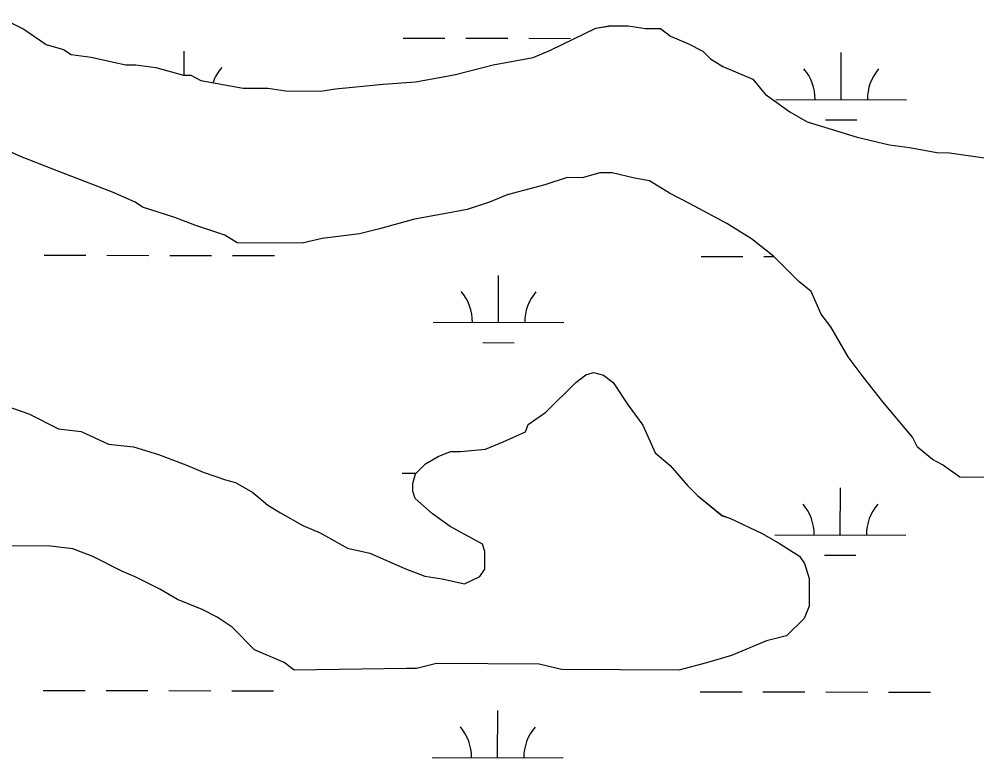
# Model space of a CAD drawing. Extents: x 3187622 to 3225504, y 800805 to 826213.
# Drawn here: x 3218014 to 3218745, y 821169 to 821734 of the extents above; entities that cross this region are included whole.
import ezdxf

# ---------------------------------------------------------------- set-up
doc = ezdxf.new("R2010")
doc.units = 0
doc.layers.add('V-SITE-VEGE', color=7, linetype='Continuous')
doc.layers.add('V-WETL-SWMP', color=7, linetype='Continuous')

msp = doc.modelspace()

# ---------------------------------------------------------------- linework, layer by layer
at = {"layer": 'V-SITE-VEGE'}
for p, q in [((3218002.17, 821733.87), (3218017.38, 821726.14)), ((3218017.38, 821726.14), (3218034.47, 821714.58)), ((3218419.82, 821710.11), (3218454.27, 821727.05)), ((3218454.27, 821727.05), (3218465.74, 821728.89)), ((3218465.74, 821728.89), (3218479.09, 821728.8)), ((3218479.09, 821728.8), (3218492.43, 821726.8)), ((3218492.43, 821726.8), (3218503.88, 821726.72)), ((3218503.88, 821726.72), (3218511.47, 821720.95)), ((3218511.47, 821720.95), (3218524.79, 821715.14)), ((3218034.47, 821714.58), (3218047.8, 821710.68)), ((3218524.79, 821715.14), (3218536.2, 821709.34)), ((3218047.8, 821710.68), (3218053.5, 821706.82)), ((3218053.5, 821706.82), (3218068.75, 821704.81)), ((3218068.75, 821704.81), (3218085.89, 821700.88)), ((3218375.87, 821698.96), (3218406.43, 821704.48)), ((3218406.43, 821704.48), (3218419.82, 821710.11)), ((3218536.2, 821709.34), (3218541.88, 821703.58)), ((3218541.88, 821703.58), (3218551.38, 821697.79)), ((3218085.89, 821700.88), (3218095.42, 821698.91)), ((3218095.42, 821698.91), (3218103.05, 821698.86)), ((3218103.05, 821698.86), (3218118.3, 821696.85)), ((3218118.3, 821696.85), (3218139.25, 821690.99)), ((3218347.2, 821691.52), (3218375.87, 821698.96)), ((3218551.38, 821697.79), (3218574.21, 821688.1)), ((3218139.25, 821690.99), (3218144.97, 821690.95)), ((3218144.97, 821690.95), (3218152.57, 821687.09)), ((3218316.64, 821685.99), (3218337.65, 821689.67)), ((3218337.65, 821689.67), (3218347.2, 821691.52)), ((3218152.57, 821687.09), (3218184.97, 821681.15)), ((3218255.55, 821680.68), (3218291.83, 821684.25)), ((3218291.83, 821684.25), (3218316.64, 821685.99)), ((3218574.21, 821688.1), (3218583.67, 821676.59)), ((3218184.97, 821681.15), (3218204.04, 821681.02)), ((3218204.04, 821681.02), (3218217.39, 821679.02)), ((3218217.39, 821679.02), (3218244.1, 821678.84)), ((3218244.1, 821678.84), (3218255.55, 821680.68)), ((3218583.67, 821676.59), (3218602.66, 821663.11)), ((3218602.66, 821663.11), (3218615.96, 821655.39)), ((3218615.96, 821655.39), (3218654.04, 821643.69)), ((3218654.04, 821643.69), (3218678.81, 821637.8)), ((3218678.81, 821637.8), (3218694.06, 821635.79)), ((3218014.82, 821628.86), (3217997.7, 821636.6)), ((3218694.06, 821635.79), (3218715.02, 821631.84)), ((3218715.02, 821631.84), (3218724.55, 821631.77)), ((3218724.55, 821631.77), (3218751.24, 821627.78)), ((3218039.56, 821619.15), (3218014.82, 821628.86)), ((3218085.23, 821601.68), (3218039.56, 821619.15)), ((3218457.35, 821616.38), (3218443.98, 821612.65)), ((3218466.9, 821616.32), (3218457.35, 821616.38)), ((3218484.04, 821612.39), (3218466.9, 821616.32)), ((3218432.53, 821612.72), (3218415.32, 821607.12)), ((3218443.98, 821612.65), (3218432.53, 821612.72)), ((3218495.47, 821610.4), (3218484.04, 821612.39)), ((3218510.67, 821600.76), (3218495.47, 821610.4)), ((3218102.35, 821593.94), (3218085.23, 821601.68)), ((3218407.68, 821605.26), (3218386.66, 821599.68)), ((3218415.32, 821607.12), (3218407.68, 821605.26)), ((3218108.05, 821590.08), (3218102.35, 821593.94)), ((3218373.26, 821594.04), (3218356.06, 821588.43)), ((3218386.66, 821599.68), (3218373.26, 821594.04)), ((3218525.88, 821593.03), (3218510.67, 821600.76)), ((3218132.8, 821582.29), (3218108.05, 821590.08)), ((3218356.06, 821588.43), (3218336.95, 821584.75)), ((3218554.4, 821577.58), (3218525.88, 821593.03)), ((3218148.02, 821576.46), (3218132.8, 821582.29)), ((3218315.94, 821581.07), (3218289.18, 821573.62)), ((3218336.95, 821584.75), (3218315.94, 821581.07)), ((3218170.87, 821568.68), (3218148.02, 821576.46)), ((3218289.18, 821573.62), (3218273.9, 821569.9)), ((3218573.4, 821566), (3218554.4, 821577.58)), ((3218180.37, 821562.89), (3218170.87, 821568.68)), ((3218245.25, 821566.28), (3218229.97, 821562.56)), ((3218273.9, 821569.9), (3218245.25, 821566.28)), ((3218590.48, 821552.54), (3218573.4, 821566)), ((3218229.97, 821562.56), (3218180.37, 821562.89)), ((3218609.43, 821533.33), (3218590.48, 821552.54)), ((3218618.92, 821525.64), (3218609.43, 821533.33)), ((3218626.43, 821508.42), (3218618.92, 821525.64)), ((3218634, 821498.83), (3218626.43, 821508.42)), ((3218647.21, 821475.85), (3218634, 821498.83)), ((3218658.55, 821460.51), (3218647.21, 821475.85)), ((3218446.79, 821461.92), (3218452.53, 821463.79)), ((3218452.53, 821463.79), (3218460.15, 821461.83)), ((3218416.08, 821433.5), (3218439.12, 821456.24)), ((3218439.12, 821456.24), (3218446.79, 821461.92)), ((3218460.15, 821461.83), (3218467.74, 821456.05)), ((3218467.74, 821456.05), (3218479.07, 821438.81)), ((3218673.69, 821441.33), (3218658.55, 821460.51)), ((3217998.31, 821440.09), (3218021.15, 821432.31)), ((3218696.4, 821414.47), (3218673.69, 821441.33)), ((3218402.66, 821424.05), (3218416.08, 821433.5)), ((3218479.07, 821438.81), (3218490.41, 821423.47)), ((3218021.15, 821432.31), (3218043.97, 821420.71)), ((3218043.97, 821420.71), (3218061.12, 821418.69)), ((3218061.12, 821418.69), (3218082.04, 821409.01)), ((3218383.49, 821410.83), (3218400.71, 821418.34)), ((3218400.71, 821418.34), (3218402.66, 821424.05)), ((3218490.41, 821423.47), (3218499.81, 821402.42)), ((3218370.1, 821405.19), (3218383.49, 821410.83)), ((3218700.16, 821406.81), (3218696.4, 821414.47)), ((3218082.04, 821409.01), (3218101.11, 821406.98)), ((3218101.11, 821406.98), (3218120.15, 821401.13)), ((3218333.82, 821399.71), (3218343.38, 821403.46)), ((3218343.38, 821403.46), (3218351.01, 821403.41)), ((3218351.01, 821403.41), (3218370.1, 821405.19)), ((3218711.55, 821397.2), (3218700.16, 821406.81)), ((3218120.15, 821401.13), (3218141.08, 821393.36)), ((3218324.24, 821394.05), (3218333.82, 821399.71)), ((3218499.81, 821402.42), (3218511.2, 821392.81)), ((3218719.15, 821393.33), (3218711.55, 821397.2)), ((3218141.08, 821393.36), (3218154.4, 821387.55)), ((3218316.56, 821386.47), (3218324.24, 821394.05)), ((3218511.2, 821392.81), (3218524.45, 821377.46)), ((3218732.45, 821383.7), (3218719.15, 821393.33)), ((3218154.4, 821387.55), (3218171.53, 821381.7)), ((3218171.53, 821381.7), (3218179.15, 821379.75)), ((3218314.6, 821378.85), (3218316.56, 821386.47)), ((3218757.25, 821383.54), (3218732.45, 821383.7)), ((3218179.15, 821379.75), (3218192.45, 821372.03)), ((3218314.56, 821373.13), (3218314.6, 821378.85)), ((3218524.45, 821377.46), (3218532.03, 821369.77)), ((3218192.45, 821372.03), (3218203.83, 821362.42)), ((3218316.43, 821367.39), (3218314.56, 821373.13)), ((3218329.71, 821355.85), (3218316.43, 821367.39)), ((3218532.03, 821369.77), (3218551.01, 821354.39)), ((3218203.83, 821362.42), (3218213.34, 821356.63)), ((3218213.34, 821356.63), (3218230.45, 821346.98)), ((3218343, 821346.23), (3218329.71, 821355.85)), ((3218551.01, 821354.39), (3218556.72, 821352.44)), ((3218556.72, 821352.44), (3218581.44, 821340.83)), ((3218230.45, 821346.98), (3218243.76, 821341.17)), ((3218367.71, 821332.71), (3218343, 821346.23)), ((3218243.76, 821341.17), (3218264.67, 821329.58)), ((3218581.44, 821340.83), (3218594.75, 821333.11)), ((3218037.65, 821331.09), (3217984.23, 821331.44)), ((3218054.8, 821329.07), (3218037.65, 821331.09)), ((3218369.58, 821326.97), (3218367.71, 821332.71)), ((3218594.75, 821333.11), (3218609.94, 821323.47)), ((3218070.03, 821323.24), (3218054.8, 821329.07)), ((3218092.84, 821311.64), (3218070.03, 821323.24)), ((3218264.67, 821329.58), (3218281.81, 821325.65)), ((3218281.81, 821325.65), (3218308.44, 821314.03)), ((3218369.49, 821313.62), (3218369.58, 821326.97)), ((3218609.94, 821323.47), (3218613.72, 821317.72)), ((3218613.72, 821317.72), (3218617.46, 821306.25)), ((3218102.36, 821307.76), (3218092.84, 821311.64)), ((3218308.44, 821314.03), (3218323.67, 821308.2)), ((3218365.64, 821307.92), (3218369.49, 821313.62)), ((3218121.37, 821298.1), (3218102.36, 821307.76)), ((3218323.67, 821308.2), (3218337.01, 821306.2)), ((3218337.01, 821306.2), (3218354.15, 821302.27)), ((3218354.15, 821302.27), (3218365.64, 821307.92)), ((3218617.46, 821306.25), (3218617.32, 821285.26)), ((3218134.67, 821290.38), (3218121.37, 821298.1)), ((3218153.7, 821282.62), (3218134.67, 821290.38)), ((3218165.11, 821276.82), (3218153.7, 821282.62)), ((3218617.32, 821285.26), (3218613.44, 821275.75)), ((3218176.51, 821269.11), (3218165.11, 821276.82)), ((3218613.44, 821275.75), (3218600, 821262.48)), ((3218193.56, 821251.83), (3218176.51, 821269.11)), ((3218584.71, 821258.77), (3218557.93, 821247.5)), ((3218600, 821262.48), (3218584.71, 821258.77)), ((3218216.39, 821242.14), (3218193.56, 821251.83)), ((3218557.93, 821247.5), (3218538.81, 821241.9)), ((3218223.98, 821236.36), (3218216.39, 821242.14)), ((3218309.85, 821237.7), (3218223.98, 821236.36)), ((3218317.48, 821237.65), (3218309.85, 821237.7)), ((3218332.76, 821241.37), (3218317.48, 821237.65)), ((3218410.98, 821240.85), (3218332.76, 821241.37)), ((3218428.13, 821236.92), (3218410.98, 821240.85)), ((3218517.79, 821236.32), (3218428.13, 821236.92)), ((3218538.81, 821241.9), (3218517.79, 821236.32))]:
    msp.add_line(p, q, dxfattribs=at)
at = {"layer": 'V-WETL-SWMP'}
for p, q in [((3218002.17, 821733.87), (3218017.38, 821726.14)), ((3218017.38, 821726.14), (3218034.47, 821714.58)), ((3218419.82, 821710.11), (3218454.27, 821727.05)), ((3218454.27, 821727.05), (3218465.73, 821728.88)), ((3218465.73, 821728.88), (3218471.46, 821728.85)), ((3218471.46, 821728.85), (3218479.09, 821728.8)), ((3218479.09, 821728.8), (3218492.43, 821726.8)), ((3218492.43, 821726.8), (3218503.88, 821726.72)), ((3218503.88, 821726.72), (3218511.47, 821720.95)), ((3218307.08, 821719.45), (3218339.08, 821719.39)), ((3218355.08, 821719.35), (3218387.08, 821719.29)), ((3218403.08, 821719.26), (3218435.08, 821719.19)), ((3218511.47, 821720.95), (3218524.79, 821715.14)), ((3218034.47, 821714.58), (3218047.8, 821710.68)), ((3218524.79, 821715.14), (3218536.19, 821709.34)), ((3218047.8, 821710.68), (3218053.5, 821706.82)), ((3218053.5, 821706.82), (3218068.75, 821704.81)), ((3218068.75, 821704.81), (3218085.89, 821700.88)), ((3218139.96, 821690.98), (3218139.99, 821709.36)), ((3218375.87, 821698.96), (3218406.43, 821704.48)), ((3218406.43, 821704.48), (3218419.82, 821710.11)), ((3218536.19, 821709.34), (3218541.88, 821703.58)), ((3218541.88, 821703.58), (3218551.38, 821697.79)), ((3218641.83, 821672.34), (3218641.9, 821708.34)), ((3218085.89, 821700.88), (3218095.42, 821698.91)), ((3218095.42, 821698.91), (3218103.05, 821698.86)), ((3218103.05, 821698.86), (3218118.3, 821696.85)), ((3218118.3, 821696.85), (3218139.24, 821690.99)), ((3218347.2, 821691.52), (3218375.87, 821698.96)), ((3218551.38, 821697.79), (3218574.21, 821688.1)), ((3218139.24, 821690.99), (3218144.97, 821690.95)), ((3218144.97, 821690.95), (3218152.57, 821687.09)), ((3218316.64, 821686), (3218337.65, 821689.67)), ((3218337.65, 821689.67), (3218347.2, 821691.52)), ((3218152.57, 821687.09), (3218184.97, 821681.15)), ((3218255.55, 821680.68), (3218291.83, 821684.25)), ((3218291.83, 821684.25), (3218316.64, 821686)), ((3218574.21, 821688.1), (3218583.67, 821676.59)), ((3218184.97, 821681.15), (3218204.04, 821681.02)), ((3218204.04, 821681.02), (3218217.39, 821679.02)), ((3218217.39, 821679.02), (3218244.09, 821678.85)), ((3218244.09, 821678.85), (3218255.55, 821680.68)), ((3218583.67, 821676.59), (3218602.66, 821663.11)), ((3218591.83, 821672.44), (3218691.83, 821672.24)), ((3218602.66, 821663.11), (3218615.96, 821655.39)), ((3218615.96, 821655.39), (3218654.04, 821643.69)), ((3218629.8, 821656.93), (3218653.8, 821656.88)), ((3218654.04, 821643.69), (3218678.8, 821637.8)), ((3218678.8, 821637.8), (3218694.05, 821635.79)), ((3218014.82, 821628.86), (3217997.7, 821636.6)), ((3218694.05, 821635.79), (3218715.01, 821631.84)), ((3218715.01, 821631.84), (3218724.55, 821631.77)), ((3218724.55, 821631.77), (3218751.23, 821627.78)), ((3218039.56, 821619.15), (3218014.82, 821628.86)), ((3218085.23, 821601.68), (3218039.56, 821619.15)), ((3218457.35, 821616.38), (3218443.98, 821612.65)), ((3218466.89, 821616.31), (3218457.35, 821616.38)), ((3218484.04, 821612.39), (3218466.89, 821616.31)), ((3218432.53, 821612.73), (3218415.32, 821607.12)), ((3218443.98, 821612.65), (3218432.53, 821612.73)), ((3218495.47, 821610.4), (3218484.04, 821612.39)), ((3218510.67, 821600.76), (3218495.47, 821610.4)), ((3218102.35, 821593.94), (3218085.23, 821601.68)), ((3218407.68, 821605.26), (3218386.65, 821599.68)), ((3218415.32, 821607.12), (3218407.68, 821605.26)), ((3218108.05, 821590.08), (3218102.35, 821593.94)), ((3218373.26, 821594.04), (3218356.05, 821588.43)), ((3218386.65, 821599.68), (3218373.26, 821594.04)), ((3218525.88, 821593.03), (3218510.67, 821600.76)), ((3218132.8, 821582.29), (3218108.05, 821590.08)), ((3218356.05, 821588.43), (3218336.95, 821584.75)), ((3218554.4, 821577.58), (3218525.88, 821593.03)), ((3218148.02, 821576.46), (3218132.8, 821582.29)), ((3218315.94, 821581.07), (3218289.18, 821573.62)), ((3218336.95, 821584.75), (3218315.94, 821581.07)), ((3218170.86, 821568.68), (3218148.02, 821576.46)), ((3218289.18, 821573.62), (3218273.89, 821569.9)), ((3218573.4, 821566), (3218554.4, 821577.58)), ((3218180.36, 821562.89), (3218170.86, 821568.68)), ((3218245.25, 821566.28), (3218229.97, 821562.56)), ((3218273.89, 821569.9), (3218245.25, 821566.28)), ((3218590.48, 821552.54), (3218573.4, 821566)), ((3218229.97, 821562.56), (3218180.36, 821562.89)), ((3218032.83, 821553.51), (3218064.83, 821553.44)), ((3218080.83, 821553.41), (3218112.83, 821553.35)), ((3218128.83, 821553.31), (3218160.83, 821553.25)), ((3218176.83, 821553.22), (3218208.83, 821553.15)), ((3218534.74, 821552.49), (3218566.74, 821552.42)), ((3218582.74, 821552.39), (3218590.64, 821552.37)), ((3218609.43, 821533.33), (3218590.48, 821552.54)), ((3218380.05, 821502.06), (3218380.12, 821538.06)), ((3218618.92, 821525.64), (3218609.43, 821533.33)), ((3218626.43, 821508.42), (3218618.92, 821525.64)), ((3218634, 821498.83), (3218626.43, 821508.42)), ((3218330.05, 821502.16), (3218430.05, 821501.96)), ((3218647.2, 821475.85), (3218634, 821498.83)), ((3218368.01, 821486.65), (3218392.01, 821486.6)), ((3218658.55, 821460.51), (3218647.2, 821475.85)), ((3218446.79, 821461.91), (3218452.53, 821463.78)), ((3218452.53, 821463.78), (3218460.14, 821461.83)), ((3218416.08, 821433.5), (3218439.12, 821456.24)), ((3218439.12, 821456.24), (3218446.79, 821461.91)), ((3218460.14, 821461.83), (3218467.74, 821456.05)), ((3218467.74, 821456.05), (3218479.07, 821438.81)), ((3218673.68, 821441.33), (3218658.55, 821460.51)), ((3217998.31, 821440.09), (3218021.15, 821432.31)), ((3218696.4, 821414.47), (3218673.68, 821441.33)), ((3218402.66, 821424.05), (3218416.08, 821433.5)), ((3218479.07, 821438.81), (3218490.41, 821423.47)), ((3218021.15, 821432.31), (3218043.97, 821420.71)), ((3218043.97, 821420.71), (3218061.12, 821418.69)), ((3218061.12, 821418.69), (3218082.04, 821409.01)), ((3218383.49, 821410.82), (3218400.71, 821418.34)), ((3218400.71, 821418.34), (3218402.66, 821424.05)), ((3218490.41, 821423.47), (3218499.81, 821402.42)), ((3218370.1, 821405.19), (3218383.49, 821410.82)), ((3218700.16, 821406.81), (3218696.4, 821414.47)), ((3218082.04, 821409.01), (3218101.11, 821406.98)), ((3218101.11, 821406.98), (3218120.15, 821401.13)), ((3218333.81, 821399.71), (3218343.38, 821403.46)), ((3218343.38, 821403.46), (3218351.01, 821403.41)), ((3218351.01, 821403.41), (3218370.1, 821405.19)), ((3218711.55, 821397.2), (3218700.16, 821406.81)), ((3218120.15, 821401.13), (3218141.08, 821393.36)), ((3218324.24, 821394.05), (3218333.81, 821399.71)), ((3218499.81, 821402.42), (3218511.2, 821392.8)), ((3218719.15, 821393.33), (3218711.55, 821397.2)), ((3218141.08, 821393.36), (3218154.4, 821387.54)), ((3218316.56, 821386.47), (3218324.24, 821394.05)), ((3218511.2, 821392.8), (3218524.45, 821377.45)), ((3218732.44, 821383.7), (3218719.15, 821393.33)), ((3218154.4, 821387.54), (3218171.53, 821381.71)), ((3218171.53, 821381.71), (3218179.15, 821379.75)), ((3218306.4, 821386.78), (3218316.85, 821386.76)), ((3218314.6, 821378.85), (3218316.56, 821386.47)), ((3218757.24, 821383.54), (3218732.44, 821383.7)), ((3218179.15, 821379.75), (3218192.45, 821372.03)), ((3218314.56, 821373.13), (3218314.6, 821378.85)), ((3218524.45, 821377.45), (3218532.03, 821369.77)), ((3218641.15, 821339.67), (3218641.22, 821375.67)), ((3218192.45, 821372.03), (3218203.83, 821362.41)), ((3218316.43, 821367.39), (3218314.56, 821373.13)), ((3218329.71, 821355.85), (3218316.43, 821367.39)), ((3218532.03, 821369.77), (3218551, 821354.38)), ((3218203.83, 821362.41), (3218213.34, 821356.63)), ((3218213.34, 821356.63), (3218230.44, 821346.98)), ((3218343, 821346.23), (3218329.71, 821355.85)), ((3218551, 821354.38), (3218556.72, 821352.44)), ((3218556.72, 821352.44), (3218581.44, 821340.83)), ((3218230.44, 821346.98), (3218243.76, 821341.16)), ((3218367.71, 821332.71), (3218343, 821346.23)), ((3218243.76, 821341.16), (3218264.67, 821329.58)), ((3218581.44, 821340.83), (3218594.74, 821333.11)), ((3218591.15, 821339.77), (3218691.15, 821339.56)), ((3218037.65, 821331.09), (3217984.23, 821331.44)), ((3218054.8, 821329.06), (3218037.65, 821331.09)), ((3218369.58, 821326.97), (3218367.71, 821332.71)), ((3218594.74, 821333.11), (3218609.94, 821323.47)), ((3218070.03, 821323.24), (3218054.8, 821329.06)), ((3218092.84, 821311.64), (3218070.03, 821323.24)), ((3218264.67, 821329.58), (3218281.81, 821325.65)), ((3218281.81, 821325.65), (3218308.44, 821314.02)), ((3218369.49, 821313.62), (3218369.58, 821326.97)), ((3218609.94, 821323.47), (3218613.72, 821317.72)), ((3218629.12, 821324.26), (3218653.12, 821324.21)), ((3218613.72, 821317.72), (3218617.46, 821306.25)), ((3218102.36, 821307.76), (3218092.84, 821311.64)), ((3218308.44, 821314.02), (3218323.67, 821308.2)), ((3218365.64, 821307.92), (3218369.49, 821313.62)), ((3218121.37, 821298.1), (3218102.36, 821307.76)), ((3218323.67, 821308.2), (3218337.01, 821306.2)), ((3218337.01, 821306.2), (3218354.15, 821302.27)), ((3218354.15, 821302.27), (3218365.64, 821307.92)), ((3218617.46, 821306.25), (3218617.32, 821285.26)), ((3218134.67, 821290.38), (3218121.37, 821298.1)), ((3218153.7, 821282.62), (3218134.67, 821290.38)), ((3218165.11, 821276.82), (3218153.7, 821282.62)), ((3218617.32, 821285.26), (3218613.44, 821275.75)), ((3218176.51, 821269.11), (3218165.11, 821276.82)), ((3218613.44, 821275.75), (3218600, 821262.48)), ((3218193.56, 821251.83), (3218176.51, 821269.11)), ((3218584.71, 821258.77), (3218557.93, 821247.5)), ((3218600, 821262.48), (3218584.71, 821258.77)), ((3218216.39, 821242.14), (3218193.56, 821251.83)), ((3218557.93, 821247.5), (3218538.81, 821241.9)), ((3218223.98, 821236.36), (3218216.39, 821242.14)), ((3218309.84, 821237.7), (3218223.98, 821236.36)), ((3218317.47, 821237.65), (3218309.84, 821237.7)), ((3218332.76, 821241.36), (3218317.47, 821237.65)), ((3218410.98, 821240.84), (3218332.76, 821241.36)), ((3218428.12, 821236.92), (3218410.98, 821240.84)), ((3218517.79, 821236.32), (3218428.12, 821236.92)), ((3218538.81, 821241.9), (3218517.79, 821236.32)), ((3218032.16, 821220.83), (3218064.16, 821220.77)), ((3218080.16, 821220.74), (3218112.16, 821220.67)), ((3218128.16, 821220.64), (3218160.16, 821220.57)), ((3218176.16, 821220.54), (3218208.16, 821220.48)), ((3218534.06, 821219.81), (3218566.06, 821219.75)), ((3218582.06, 821219.71), (3218614.06, 821219.65)), ((3218630.06, 821219.62), (3218662.06, 821219.55)), ((3218678.06, 821219.52), (3218710.06, 821219.45)), ((3218379.37, 821169.39), (3218379.44, 821205.39)), ((3218329.37, 821169.49), (3218429.37, 821169.28))]:
    msp.add_line(p, q, dxfattribs=at)
for centre, start, end in [((3218195.17, 821673.72), 139.11148, 160.69698), ((3218586.59, 821672.93), 359.11148, 40.65514), ((3218697.07, 821672.7), 139.11148, 180.65514), ((3218324.8, 821502.65), 359.11148, 40.65514), ((3218435.29, 821502.42), 139.11148, 180.65514), ((3218585.91, 821340.25), 359.11148, 40.65514), ((3218696.39, 821340.03), 139.11148, 180.65514), ((3218324.13, 821169.97), 359.11148, 40.65514), ((3218434.61, 821169.75), 139.11148, 180.65514)]:
    msp.add_arc(centre, 35.25, start, end, dxfattribs=at)

doc.saveas('drawing.dxf')
